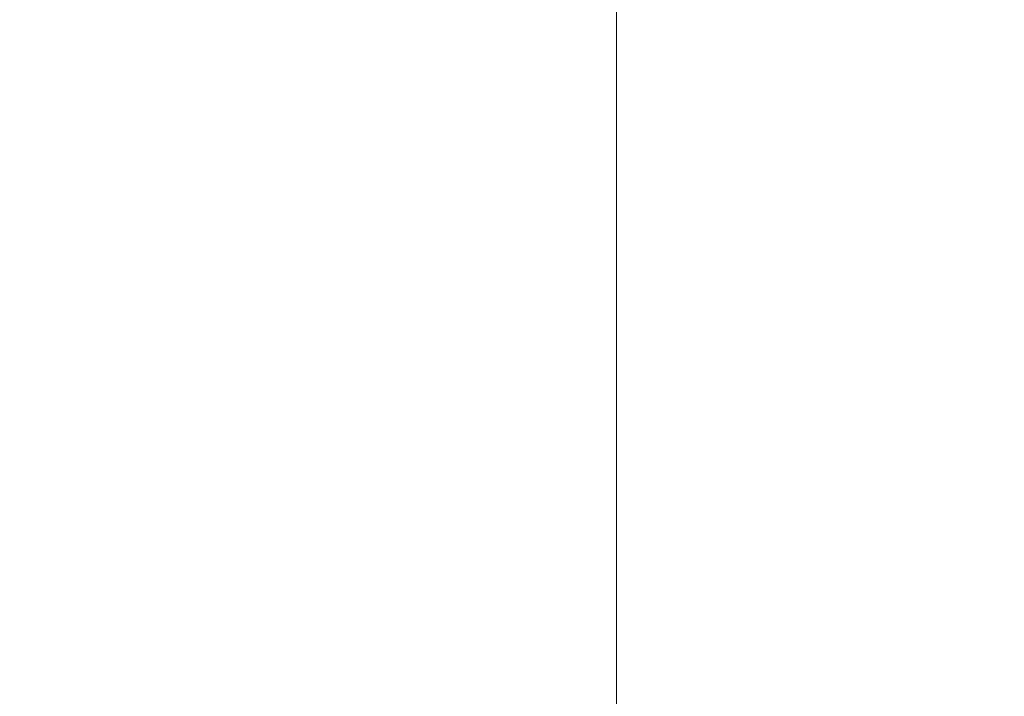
# Model space of a CAD drawing. Header units: inches. Extents: x 1 to 109, y 1 to 85.
# Tile 547 of 656: x 88.51632 to 88.52034, y 24.36912 to 24.37188. Entities that reach past the tile are written whole.
import ezdxf

# ---------------------------------------------------------------- set-up
doc = ezdxf.new("R2010")
doc.units = ezdxf.units.IN
doc.header["$MEASUREMENT"] = 0

msp = doc.modelspace()

# ---------------------------------------------------------------- linework, layer by layer
at = {"color": 7, "linetype": 'Continuous', "lineweight": 15, "ltscale": 5}
msp.add_line((88.5187538, 24.3550245), (88.5187538, 24.5133522), dxfattribs=at)
for points, knots in [([(88.5194934, 24.4341884), (88.5194038, 24.4323244), (88.5192233, 24.4285655), (88.5189377, 24.4229141), (88.5186405, 24.4172427), (88.5183326, 24.4115979), (88.5180166, 24.4060278), (88.5177009, 24.4006851), (88.5173884, 24.3956052), (88.5170815, 24.3908153), (88.5167765, 24.3862509), (88.5164755, 24.3819437), (88.5161749, 24.377841), (88.5158771, 24.3739864), (88.515585, 24.3704217), (88.5153051, 24.3672328), (88.5150397, 24.3643985), (88.514762, 24.3619036), (88.5144772, 24.3597911), (88.514187, 24.3580627), (88.5138938, 24.3567185), (88.513594, 24.355744), (88.5132896, 24.3551535), (88.5129768, 24.3549517), (88.5126578, 24.35517), (88.5123353, 24.3558337), (88.5120183, 24.3569277), (88.5117091, 24.358434), (88.5114101, 24.3603286), (88.5111285, 24.3625404), (88.5108653, 24.3650231), (88.5106139, 24.3677586), (88.5103481, 24.3708143), (88.5100718, 24.3742055), (88.5097793, 24.3779971), (88.5094723, 24.3821928), (88.5091526, 24.386787), (88.5088287, 24.3916663), (88.5085032, 24.3967923), (88.5081788, 24.4021218), (88.5078644, 24.4075054), (88.5075621, 24.4128874), (88.5072736, 24.4182184), (88.506995, 24.4235658), (88.5067269, 24.4288909), (88.5065569, 24.4324318), (88.5064726, 24.4341884)], [0, 0, 0, 0, 0.022479, 0.045331, 0.068506, 0.091948, 0.115595, 0.139386, 0.161889, 0.184404, 0.206874, 0.229245, 0.25146, 0.274794, 0.297838, 0.320536, 0.342918, 0.365562, 0.38856, 0.410518, 0.432694, 0.455036, 0.47749, 0.5, 0.523873, 0.547679, 0.571351, 0.594825, 0.618042, 0.640943, 0.662202, 0.683327, 0.704778, 0.726531, 0.74854, 0.772107, 0.795844, 0.819687, 0.843568, 0.86742, 0.891176, 0.913429, 0.935486, 0.957297, 0.978816, 1, 1, 1, 1]), ([(88.5133917, 24.3553736), (88.5138666, 24.3561928), (88.5147536, 24.3577228), (88.5159997, 24.3598742), (88.5170636, 24.3617103), (88.5179468, 24.3632331), (88.5186484, 24.3644411), (88.5191604, 24.3653208), (88.5195127, 24.3659244), (88.5197927, 24.3664039), (88.5201917, 24.3670905), (88.5207284, 24.3680141), (88.521429, 24.3692201), (88.5222925, 24.3707058), (88.5229211, 24.371787), (88.5232617, 24.3723728)], [0, 0, 0, 0, 0.145202, 0.271168, 0.378183, 0.466548, 0.53664, 0.589078, 0.620489, 0.648095, 0.687544, 0.740629, 0.811361, 0.897787, 1, 1, 1, 1])]:
    msp.add_open_spline(points, degree=3, knots=knots, dxfattribs=at)

doc.saveas('drawing.dxf')
